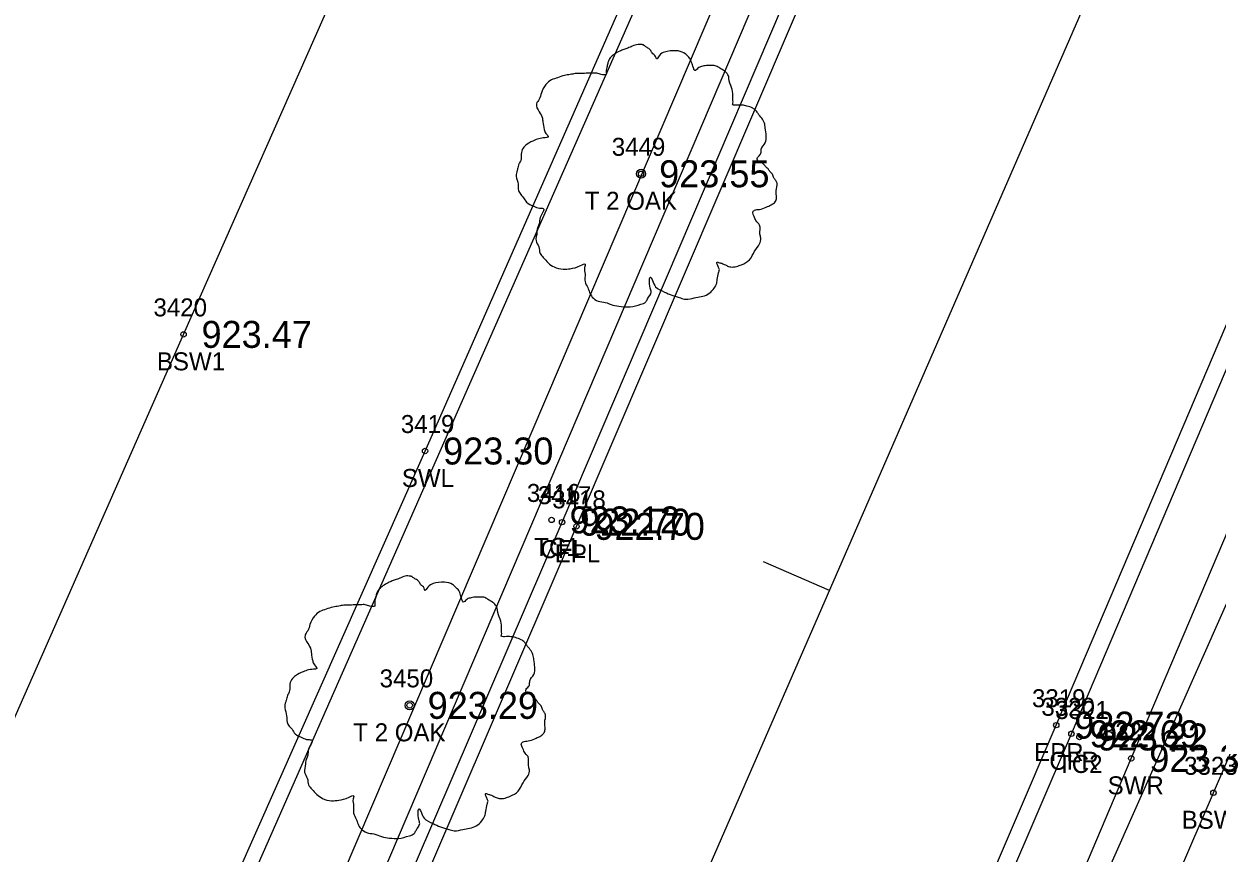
# Model space of a CAD drawing. Extents: x 1575382 to 1578175, y 1099175 to 1101955.
# Drawn here: x 1577147.8 to 1577214.1, y 1100981.6 to 1101027.7 of the extents above; entities that cross this region are included whole.
import ezdxf

# ---------------------------------------------------------------- set-up
doc = ezdxf.new("R2010")
doc.units = 0
for name, color, linetype in [('RD_EX_Conc', 7, 'Continuous'), ('RD_EX_Conc_txCode', 7, 'Continuous'), ('RD_EX_DR_Pipe', 7, 'Continuous'), ('RD_EX_Road', 7, 'Continuous'), ('RD_EX_Road_txCode', 7, 'Continuous'), ('RD_EX_TX_Conc_ELEV', 7, 'Continuous'), ('RD_EX_TX_Road_ELEV', 7, 'Continuous'), ('RD_EX_TX_VEG_ELEV', 7, 'Continuous'), ('RD_EX_VEG', 7, 'Continuous'), ('RD_EX_VEG_txCode', 7, 'Continuous'), ('RD_HC_Cl', 7, 'Continuous'), ('RD_HC_Data_Tic', 7, 'Continuous'), ('RD_SMD_Locator', 7, 'Continuous')]:
    doc.layers.add(name, color=color, linetype=linetype)

msp = doc.modelspace()

# ---------------------------------------------------------------- linework, layer by layer
at = {"layer": 'RD_EX_Conc'}
for points in [[(1577067.37, 1100812.254), (1577083.485, 1100844.878), (1577096.643, 1100874.508), (1577116.651, 1100919.942), (1577136.82, 1100965.443), (1577156.654, 1101010.405), (1577183.297, 1101070.643)], [(1577079.252, 1100805.075), (1577097.111, 1100838.835), (1577109.69, 1100867.343), (1577130.743, 1100915.042), (1577150.176, 1100959.002), (1577170.082, 1101003.92), (1577196.775, 1101064.656), (1577202.486, 1101060.003)], [(1577189.733, 1100950.24), (1577206.008, 1100988.197), (1577223.143, 1101028.479), (1577225.214, 1101031.195), (1577227.397, 1101032.523), (1577228.461, 1101031.903), (1577226.354, 1101026.896)], [(1577107.978, 1100836.943), (1577119.094, 1100862.854), (1577138.707, 1100909.145), (1577158.456, 1100955.145), (1577177.696, 1100999.964), (1577190.709, 1101030.459)], [(1577190.279, 1100949.9), (1577195.566, 1100954.326), (1577209.338, 1100986.83), (1577226.354, 1101026.896)], [(1577055.154, 1100662.638), (1577085.172, 1100716.01), (1577085.172, 1100716.01), (1577107.371, 1100755.865), (1577118.9, 1100776.662), (1577132.782, 1100800.808), (1577154.825, 1100846.618), (1577163.043, 1100865.238), (1577174.665, 1100893.053), (1577197.436, 1100946.62), (1577213.904, 1100984.916), (1577231.037, 1101024.713)]]:
    msp.add_lwpolyline(points, dxfattribs=at)
at = {"layer": 'RD_EX_DR_Pipe'}
for points in [[(1577226.312, 1101118.81), (1577219.842, 1101092.631), (1577219.842, 1101092.631), (1577205.279, 1101049.599), (1577205.279, 1101049.599), (1577188.031, 1101033.131), (1577188.031, 1101033.131), (1577101.879, 1100831.452)], [(1577139.994, 1100787.337), (1577129.779, 1100804.197), (1577129.779, 1100804.197), (1577232.824, 1101036.463), (1577232.824, 1101036.463), (1577240.152, 1101052.982)]]:
    msp.add_lwpolyline(points, dxfattribs=at)
at = {"layer": 'RD_EX_Road'}
for points in [[(1577060.606, 1100805.432), (1577075.531, 1100798.536), (1577081.931, 1100797.671), (1577087.923, 1100798.374), (1577091.212, 1100799.398), (1577094.487, 1100804.268), (1577106.896, 1100832.158), (1577119.895, 1100862.619), (1577139.857, 1100909.397), (1577159.206, 1100954.774), (1577178.498, 1100999.731), (1577192.432, 1101032.313), (1577206.431, 1101064.716)], [(1577078.765, 1100718.331), (1577101.643, 1100758.923), (1577113.339, 1100780.089), (1577125.29, 1100804.69), (1577146.474, 1100851.246), (1577166.057, 1100897.319), (1577205.167, 1100988.676), (1577222.285, 1101028.955), (1577224.552, 1101032.022), (1577228.298, 1101034.471), (1577233.178, 1101036.099), (1577233.178, 1101036.099), (1577237.423, 1101035.839), (1577245.428, 1101032.846), (1577248.283, 1101031.553), (1577256.851, 1101026.156), (1577298.2, 1100997.596), (1577319.207, 1100982.295), (1577334.075, 1100971.377)]]:
    msp.add_lwpolyline(points, dxfattribs=at)
at = {"layer": 'RD_EX_VEG'}
msp.add_lwpolyline([(1577107.032, 1100838.114), (1577102.407, 1100840.005), (1577098.784, 1100830.652), (1577102.641, 1100828.563), (1577091.872, 1100804.274), (1577078.023, 1100800.1), (1577101.108, 1100845.444), (1577197.024, 1101063.208), (1577201.438, 1101059.636), (1577191.641, 1101036.576), (1577187.356, 1101037.816), (1577185.071, 1101032.424), (1577189.095, 1101030.587), (1577107.032, 1100838.114)], dxfattribs=at)
for centre, radius in [((1577182.091, 1101019.334), 0.25), ((1577182.079, 1101019.315), 0.0001), ((1577169.225, 1100989.778), 0.25), ((1577169.212, 1100989.759), 0.0001)]:
    msp.add_circle(centre, radius, dxfattribs=at)
for points in [[(1577182.223, 1101026.501), (1577181.923, 1101026.526), (1577181.598, 1101026.426), (1577181.349, 1101026.326), (1577181.124, 1101026.251), (1577180.899, 1101026.151), (1577180.599, 1101025.976), (1577180.374, 1101025.776), (1577180.249, 1101025.526), (1577180.199, 1101025.301), (1577180.149, 1101025.027), (1577180.149, 1101024.852), (1577180.024, 1101024.827), (1577179.874, 1101024.852), (1577179.624, 1101024.927), (1577179.374, 1101024.927), (1577179.124, 1101024.927), (1577178.775, 1101024.902), (1577178.425, 1101024.902), (1577178.15, 1101024.852), (1577177.825, 1101024.802), (1577177.45, 1101024.677), (1577177.1, 1101024.552), (1577176.801, 1101024.302), (1577176.551, 1101023.827), (1577176.426, 1101023.477), (1577176.276, 1101023.227), (1577176.426, 1101022.778), (1577176.601, 1101022.428), (1577176.626, 1101022.228), (1577176.701, 1101021.803), (1577176.801, 1101021.578), (1577176.925, 1101021.378), (1577176.851, 1101021.353), (1577176.476, 1101021.303), (1577176.176, 1101021.203), (1577175.751, 1101020.978), (1577175.526, 1101020.753), (1577175.426, 1101020.428), (1577175.401, 1101020.079), (1577175.301, 1101019.879), (1577175.226, 1101019.604), (1577175.201, 1101019.529), (1577175.151, 1101019.204), (1577175.251, 1101018.754), (1577175.276, 1101018.404), (1577175.401, 1101018.179), (1577175.551, 1101018.005), (1577175.726, 1101017.755), (1577176.126, 1101017.53), (1577176.451, 1101017.43), (1577176.651, 1101017.405), (1577176.476, 1101016.905), (1577176.426, 1101016.555), (1577176.301, 1101016.155), (1577176.301, 1101016.08), (1577176.251, 1101015.606), (1577176.401, 1101015.281), (1577176.476, 1101014.906), (1577176.651, 1101014.681), (1577176.925, 1101014.381), (1577177.25, 1101014.156), (1577177.75, 1101014.031), (1577178.15, 1101014.056), (1577178.725, 1101014.231), (1577178.975, 1101014.306), (1577178.95, 1101014.131), (1577178.975, 1101013.756), (1577178.975, 1101013.332), (1577179.124, 1101013.007), (1577179.224, 1101012.732), (1577179.374, 1101012.482), (1577179.699, 1101012.257), (1577180.099, 1101012.182), (1577180.524, 1101012.032), (1577180.974, 1101011.957), (1577181.473, 1101011.932), (1577182.073, 1101012.082), (1577182.348, 1101012.207), (1577182.448, 1101012.382), (1577182.648, 1101012.757), (1577182.598, 1101012.982), (1577182.623, 1101013.582), (1577182.723, 1101013.407), (1577182.898, 1101013.057), (1577183.398, 1101012.757), (1577183.797, 1101012.582), (1577184.272, 1101012.432), (1577184.572, 1101012.357), (1577185.047, 1101012.432), (1577185.422, 1101012.507), (1577185.797, 1101012.632), (1577186.096, 1101012.907), (1577186.271, 1101013.182), (1577186.321, 1101013.457), (1577186.396, 1101013.831), (1577186.446, 1101014.006)], [(1577186.446, 1101014.006), (1577186.371, 1101014.181), (1577186.321, 1101014.431), (1577186.396, 1101014.406), (1577186.571, 1101014.356), (1577186.846, 1101014.231), (1577187.071, 1101014.156), (1577187.396, 1101014.181), (1577187.671, 1101014.281), (1577188.121, 1101014.556), (1577188.395, 1101015.031), (1577188.67, 1101015.431), (1577188.745, 1101015.756), (1577188.695, 1101015.98), (1577188.67, 1101016.48), (1577188.47, 1101016.73), (1577188.42, 1101016.855), (1577188.32, 1101017.255), (1577188.395, 1101017.305), (1577188.67, 1101017.355), (1577189.045, 1101017.48), (1577189.32, 1101017.605), (1577189.545, 1101017.78), (1577189.62, 1101018.005), (1577189.595, 1101018.404), (1577189.645, 1101018.804), (1577189.57, 1101018.954), (1577189.47, 1101019.104), (1577189.395, 1101019.304), (1577189.245, 1101019.454), (1577189.145, 1101019.604), (1577189.045, 1101019.704), (1577188.92, 1101019.854), (1577188.745, 1101019.979), (1577188.595, 1101020.029), (1577188.545, 1101020.179), (1577188.695, 1101020.379), (1577188.745, 1101020.478), (1577188.77, 1101020.703), (1577188.995, 1101021.053), (1577189.045, 1101021.453), (1577188.995, 1101021.878), (1577188.945, 1101022.153), (1577188.795, 1101022.428), (1577188.595, 1101022.678), (1577188.47, 1101022.852), (1577188.295, 1101022.977), (1577187.971, 1101023.102), (1577187.721, 1101023.152), (1577187.371, 1101023.152), (1577187.171, 1101023.202), (1577187.196, 1101023.252), (1577187.196, 1101023.402), (1577187.196, 1101023.677), (1577187.121, 1101024.127), (1577186.971, 1101024.627), (1577186.971, 1101024.652), (1577186.871, 1101024.902), (1577186.646, 1101025.101), (1577186.471, 1101025.201), (1577186.271, 1101025.326), (1577186.021, 1101025.351), (1577185.722, 1101025.351), (1577185.447, 1101025.301), (1577185.247, 1101025.201), (1577185.072, 1101025.076), (1577184.997, 1101025.226), (1577184.897, 1101025.526), (1577184.847, 1101025.676), (1577184.697, 1101025.851), (1577184.472, 1101026.051), (1577184.022, 1101026.176), (1577183.398, 1101026.101), (1577183.098, 1101025.901), (1577182.948, 1101025.726), (1577182.898, 1101025.851), (1577182.698, 1101026.051), (1577182.598, 1101026.226), (1577182.423, 1101026.351), (1577182.273, 1101026.451), (1577182.173, 1101026.501)], [(1577169.357, 1100996.946), (1577169.057, 1100996.971), (1577168.732, 1100996.871), (1577168.482, 1100996.771), (1577168.257, 1100996.696), (1577168.032, 1100996.596), (1577167.732, 1100996.421), (1577167.508, 1100996.221), (1577167.383, 1100995.971), (1577167.333, 1100995.746), (1577167.283, 1100995.471), (1577167.283, 1100995.296), (1577167.158, 1100995.271), (1577167.008, 1100995.296), (1577166.758, 1100995.371), (1577166.508, 1100995.371), (1577166.258, 1100995.371), (1577165.908, 1100995.346), (1577165.558, 1100995.346), (1577165.284, 1100995.296), (1577164.959, 1100995.246), (1577164.584, 1100995.121), (1577164.234, 1100994.996), (1577163.934, 1100994.746), (1577163.684, 1100994.272), (1577163.559, 1100993.922), (1577163.409, 1100993.672), (1577163.559, 1100993.222), (1577163.734, 1100992.872), (1577163.759, 1100992.672), (1577163.834, 1100992.248), (1577163.934, 1100992.023), (1577164.059, 1100991.823), (1577163.984, 1100991.798), (1577163.609, 1100991.748), (1577163.309, 1100991.648), (1577162.885, 1100991.423), (1577162.66, 1100991.198), (1577162.56, 1100990.873), (1577162.535, 1100990.523), (1577162.435, 1100990.323), (1577162.36, 1100990.049), (1577162.335, 1100989.974), (1577162.285, 1100989.649), (1577162.385, 1100989.199), (1577162.41, 1100988.849), (1577162.535, 1100988.624), (1577162.685, 1100988.449), (1577162.86, 1100988.199), (1577163.259, 1100987.974), (1577163.584, 1100987.874), (1577163.784, 1100987.85), (1577163.609, 1100987.35), (1577163.559, 1100987), (1577163.434, 1100986.6), (1577163.434, 1100986.525), (1577163.384, 1100986.05), (1577163.534, 1100985.725), (1577163.609, 1100985.351), (1577163.784, 1100985.126), (1577164.059, 1100984.826), (1577164.384, 1100984.601), (1577164.884, 1100984.476), (1577165.284, 1100984.501), (1577165.858, 1100984.676), (1577166.108, 1100984.751), (1577166.083, 1100984.576), (1577166.108, 1100984.201), (1577166.108, 1100983.776), (1577166.258, 1100983.451), (1577166.358, 1100983.177), (1577166.508, 1100982.927), (1577166.833, 1100982.702), (1577167.233, 1100982.627), (1577167.657, 1100982.477), (1577168.107, 1100982.402), (1577168.607, 1100982.377), (1577169.207, 1100982.527), (1577169.482, 1100982.652), (1577169.582, 1100982.827), (1577169.782, 1100983.202), (1577169.732, 1100983.426), (1577169.757, 1100984.026), (1577169.856, 1100983.851), (1577170.031, 1100983.501), (1577170.531, 1100983.202), (1577170.931, 1100983.027), (1577171.406, 1100982.877), (1577171.706, 1100982.802), (1577172.18, 1100982.877), (1577172.555, 1100982.952), (1577172.93, 1100983.077), (1577173.23, 1100983.351), (1577173.405, 1100983.626), (1577173.455, 1100983.901), (1577173.53, 1100984.276), (1577173.58, 1100984.451)], [(1577173.58, 1100984.451), (1577173.505, 1100984.626), (1577173.455, 1100984.876), (1577173.53, 1100984.851), (1577173.705, 1100984.801), (1577173.98, 1100984.676), (1577174.205, 1100984.601), (1577174.529, 1100984.626), (1577174.804, 1100984.726), (1577175.254, 1100985.001), (1577175.529, 1100985.476), (1577175.804, 1100985.875), (1577175.879, 1100986.2), (1577175.829, 1100986.425), (1577175.804, 1100986.925), (1577175.604, 1100987.175), (1577175.554, 1100987.3), (1577175.454, 1100987.7), (1577175.529, 1100987.75), (1577175.804, 1100987.8), (1577176.179, 1100987.924), (1577176.454, 1100988.049), (1577176.679, 1100988.224), (1577176.753, 1100988.449), (1577176.729, 1100988.849), (1577176.778, 1100989.249), (1577176.704, 1100989.399), (1577176.604, 1100989.549), (1577176.529, 1100989.749), (1577176.379, 1100989.899), (1577176.279, 1100990.049), (1577176.179, 1100990.148), (1577176.054, 1100990.298), (1577175.879, 1100990.423), (1577175.729, 1100990.473), (1577175.679, 1100990.623), (1577175.829, 1100990.823), (1577175.879, 1100990.923), (1577175.904, 1100991.148), (1577176.129, 1100991.498), (1577176.179, 1100991.898), (1577176.129, 1100992.323), (1577176.079, 1100992.597), (1577175.929, 1100992.872), (1577175.729, 1100993.122), (1577175.604, 1100993.297), (1577175.429, 1100993.422), (1577175.104, 1100993.547), (1577174.854, 1100993.597), (1577174.504, 1100993.597), (1577174.305, 1100993.647), (1577174.33, 1100993.697), (1577174.33, 1100993.847), (1577174.33, 1100994.122), (1577174.255, 1100994.572), (1577174.105, 1100995.071), (1577174.105, 1100995.096), (1577174.005, 1100995.346), (1577173.78, 1100995.546), (1577173.605, 1100995.646), (1577173.405, 1100995.771), (1577173.155, 1100995.796), (1577172.855, 1100995.796), (1577172.58, 1100995.746), (1577172.38, 1100995.646), (1577172.205, 1100995.521), (1577172.13, 1100995.671), (1577172.031, 1100995.971), (1577171.981, 1100996.121), (1577171.831, 1100996.296), (1577171.606, 1100996.496), (1577171.156, 1100996.621), (1577170.531, 1100996.546), (1577170.231, 1100996.346), (1577170.081, 1100996.171), (1577170.031, 1100996.296), (1577169.831, 1100996.496), (1577169.732, 1100996.671), (1577169.557, 1100996.796), (1577169.407, 1100996.896), (1577169.307, 1100996.946)]]:
    msp.add_spline(points, degree=3, dxfattribs=at)
at = {"layer": 'RD_HC_Cl'}
msp.add_line((1577114.032, 1100815.757), (1577364.891, 1101392.08), dxfattribs=at)
at = {"layer": 'RD_HC_Data_Tic'}
msp.add_line((1577192.561, 1100996.17), (1577188.894, 1100997.766), dxfattribs=at)
at = {"layer": 'RD_SMD_Locator'}
for centre in [(1577182.091, 1101019.334), (1577156.654, 1101010.405), (1577170.082, 1101003.92), (1577177.111, 1101000.088), (1577177.696, 1100999.964), (1577178.498, 1100999.731), (1577169.225, 1100989.778), (1577205.167, 1100988.676), (1577206.008, 1100988.197), (1577206.458, 1100988.019), (1577209.338, 1100986.83), (1577213.904, 1100984.916)]:
    msp.add_circle(centre, 0.15, dxfattribs=at)

# ---------------------------------------------------------------- texts
at = {"layer": 'RD_EX_Conc_txCode'}
for s, p in [('3420', (1577154.985, 1101011.405)), ('BSW1', (1577155.174, 1101008.405)), ('3419', (1577168.736, 1101004.92)), ('SWL', (1577168.791, 1101001.92)), ('3416', (1577175.741, 1101001.088)), ('3417', (1577176.349, 1101000.964)), ('TC1', (1577176.15, 1100998.088)), ('CFL', (1577176.491, 1100997.964)), ('3320', (1577204.339, 1100989.197)), ('3321', (1577205.112, 1100989.019)), ('3322', (1577207.708, 1100987.83)), ('CFR', (1577204.779, 1100986.197)), ('TC2', (1577205.214, 1100986.019)), ('3323', (1577212.274, 1100985.916)), ('SWR', (1577208.023, 1100984.83)), ('BSW2', (1577212.14, 1100982.916))]:
    msp.add_text(s, height=1, dxfattribs=at).set_placement(p)
at = {"layer": 'RD_EX_Road_txCode'}
for s, p in [('3418', (1577177.151, 1101000.731)), ('EPL', (1577177.293, 1100997.731)), ('3319', (1577203.82, 1100989.676)), ('EPR', (1577203.938, 1100986.676))]:
    msp.add_text(s, height=1, dxfattribs=at).set_placement(p)
at = {"layer": 'RD_EX_TX_Conc_ELEV'}
for s, p in [('923.47', (1577157.654, 1101009.655)), ('923.30', (1577171.082, 1101003.17)), ('923.12', (1577178.111, 1100999.338)), ('922.70', (1577178.696, 1100999.214)), ('922.69', (1577207.008, 1100987.447)), ('923.22', (1577207.458, 1100987.269)), ('923.30', (1577210.338, 1100986.08))]:
    msp.add_text(s, height=1.5, dxfattribs=at).set_placement(p)
at = {"layer": 'RD_EX_TX_Road_ELEV'}
for s, p in [('922.70', (1577179.498, 1100998.981)), ('922.72', (1577206.167, 1100987.926))]:
    msp.add_text(s, height=1.5, dxfattribs=at).set_placement(p)
at = {"layer": 'RD_EX_TX_VEG_ELEV'}
for s, p in [('923.55', (1577183.091, 1101018.584)), ('923.29', (1577170.225, 1100989.028))]:
    msp.add_text(s, height=1.5, dxfattribs=at).set_placement(p)
at = {"layer": 'RD_EX_VEG_txCode'}
for s, p in [('3449', (1577180.461, 1101020.334)), ('T 2 OAK', (1577178.957, 1101017.334)), ('3450', (1577167.556, 1100990.778)), ('T 2 OAK', (1577166.091, 1100987.778))]:
    msp.add_text(s, height=1, dxfattribs=at).set_placement(p)

doc.saveas('drawing.dxf')
